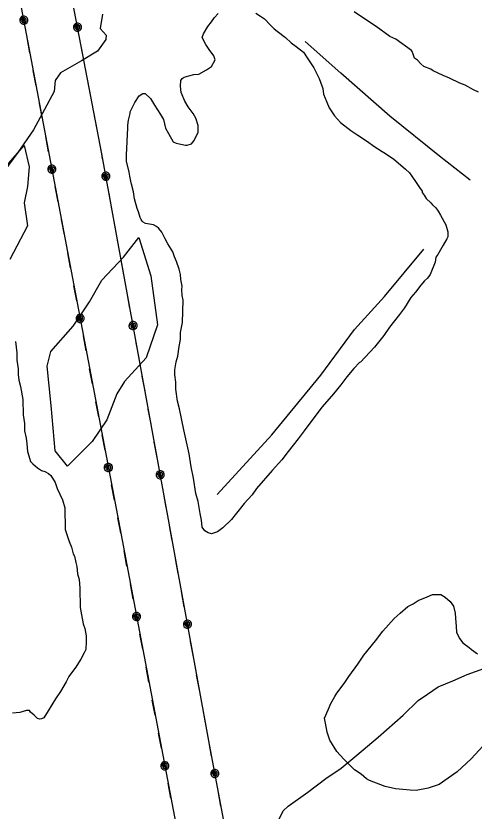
# Model space of a CAD drawing. Extents: x 3250478 to 3288318, y 788638 to 816472.
# Drawn here: x 3266413 to 3267420, y 800381 to 802131 of the extents above; entities that cross this region are included whole.
import ezdxf

# ---------------------------------------------------------------- set-up
doc = ezdxf.new("R2010")
doc.units = 0
for name, color, linetype in [('V-SITE-VEGE', 7, 'Continuous'), ('V-TOPO-SHOR', 7, 'Continuous'), ('V-UTIL-LINE', 7, 'Continuous')]:
    doc.layers.add(name, color=color, linetype=linetype)

msp = doc.modelspace()

# ---------------------------------------------------------------- linework, layer by layer
at = {"layer": 'V-SITE-VEGE'}
for points in [[(3267429.3, 801963.4), (3267418.4, 801968.1), (3267400.1, 801978.6), (3267388.2, 801983.3), (3267365.5, 801993.9), (3267351.4, 801999.9), (3267329.8, 802010.5), (3267324.4, 802013.9), (3267309.2, 802019.9), (3267302.8, 802025.6), (3267295.4, 802033.5), (3267289, 802038.1), (3267286, 802047), (3267283.9, 802052.5), (3267281.8, 802054.8), (3267247.5, 802080.1), (3267234.5, 802086), (3267204.5, 802107.8), (3267185.1, 802120.5), (3267156.1, 802140.1)], [(3266655.4, 801824.6), (3266658.4, 801884.9), (3266658.6, 801890.4), (3266660, 801901.3), (3266663.8, 801916.5), (3266663.9, 801919.8), (3266669.8, 801931.7), (3266674.4, 801940.3), (3266683.7, 801955.4), (3266691.6, 801960.7), (3266697, 801960.5), (3266708.7, 801949.1), (3266717.1, 801934.6), (3266730.7, 801914.4), (3266736.9, 801903.2), (3266741.8, 801884.4), (3266748, 801872.1), (3266758.4, 801854.2), (3266764.9, 801850.7), (3266785.6, 801846.8), (3266788.9, 801846.7), (3266798.9, 801849.6), (3266804.6, 801857.1), (3266812.9, 801875.5), (3266813.3, 801889.8), (3266808.4, 801906.4), (3266802.1, 801916.5), (3266791.6, 801931.1), (3266784.3, 801943.4), (3266776.1, 801962.3), (3266774.4, 801976.7), (3266774.8, 801988.7), (3266778.2, 801993), (3266782.7, 801996.2), (3266792.7, 801999.1), (3266803.7, 802002.1), (3266814.7, 802002.8), (3266831.5, 802012.2), (3266842.7, 802019.5), (3266850.9, 802034.6), (3266847.9, 802043.5), (3266837.3, 802057), (3266830, 802068.2), (3266821.7, 802083.8), (3266825.3, 802091.4), (3266834.6, 802107.6), (3266842.6, 802118.3), (3266849.5, 802127.9), (3266857.4, 802136.5)], [(3266939.8, 802137.1), (3266950.5, 802130.2), (3266959.1, 802124.4), (3266971.9, 802110.8), (3266980.4, 802102.9), (3266986.8, 802097.2), (3267005, 802083.4), (3267017.8, 802072), (3267028.6, 802064), (3267044.6, 802051.4), (3267053, 802039.1), (3267067.6, 802016.7), (3267074.9, 802002.2), (3267079, 801993.2), (3267082, 801985.5), (3267087, 801971), (3267088.9, 801958.9), (3267096, 801941.1), (3267101.1, 801928.9), (3267112.6, 801910.9), (3267126.4, 801896.2), (3267148.9, 801879), (3267163.9, 801868.7), (3267185.4, 801854.8), (3267199.3, 801844.5), (3267217.6, 801832.9), (3267225.2, 801828.3), (3267243.4, 801815.6), (3267253, 801807.7), (3267269.1, 801794), (3267277.6, 801786), (3267291.3, 801766.9), (3267299.6, 801753.5), (3267305.9, 801745.6), (3267305.8, 801742.3), (3267310, 801736.7), (3267314.2, 801728.9), (3267324.9, 801719.7), (3267328, 801715.2)], [(3266372.3, 801779.4), (3266430.8, 801845.9), (3266441.6, 801798.9), (3266438, 801755.5)], [(3267328, 801715.2), (3267335.5, 801708.4), (3267340.8, 801701.7), (3267346, 801692.7), (3267357.4, 801671.5), (3267362.3, 801656), (3267362, 801645), (3267359.7, 801640.7), (3267351.5, 801626.7), (3267339.9, 801606.2), (3267335.3, 801599.8), (3267333.8, 801588.8), (3267323.1, 801561.7), (3267321.9, 801559.6), (3267318.5, 801556.4), (3267317.4, 801554.2), (3267310.6, 801547.9), (3267302.6, 801538.2), (3267291.1, 801523.2), (3267280.9, 801511.5), (3267267, 801488.9), (3267255.5, 801473.9), (3267233.8, 801446), (3267221.1, 801427.8), (3267200.5, 801402.1), (3267169.8, 801369.1), (3267167.6, 801368), (3267155.1, 801355.3), (3267140.3, 801337.1), (3267126.5, 801318.9), (3267110.5, 801299.6), (3267085.5, 801270.8), (3267069.4, 801249.3), (3267046.5, 801218.2), (3267032.7, 801200), (3267011, 801172.2), (3266997.2, 801154), (3266975.6, 801130.5), (3266941.4, 801091), (3266932.2, 801077), (3266914, 801057.8), (3266903.7, 801043.9), (3266894.5, 801033.2), (3266886.5, 801022.5), (3266867.3, 801004.4), (3266856, 800996), (3266842.7, 800991), (3266835.1, 800993.4), (3266827.6, 800998), (3266822.3, 801005.9), (3266820.6, 801021.3), (3266817.8, 801035.7), (3266813.1, 801062.2), (3266808.2, 801079.9), (3266802.7, 801114.1), (3266798, 801138.4), (3266793.5, 801167.1), (3266782, 801220.1), (3266772.5, 801266.5), (3266767.5, 801283.2), (3266764, 801309.6), (3266764.5, 801325), (3266761.7, 801341.5), (3266762.1, 801352.5), (3266764.8, 801370), (3266768.5, 801381.9), (3266771.4, 801403.8), (3266774.1, 801419.1), (3266774.6, 801434.4), (3266778.6, 801456.2), (3266780.2, 801505.6), (3266778.3, 801515.5), (3266777.6, 801528.7), (3266777.8, 801536.4), (3266775, 801550.7), (3266774.3, 801561.7), (3266771.4, 801573.9), (3266765.3, 801590.6), (3266761.2, 801600.6), (3266757.2, 801611.7), (3266746.8, 801629.6), (3266740.6, 801640.8), (3266733.4, 801655.3), (3266727, 801663.1), (3266721.7, 801667.7), (3266715.2, 801671.2), (3266697.7, 801674), (3266692.4, 801677.4), (3266690.2, 801679.7), (3266688.1, 801683.1), (3266686.1, 801687.5), (3266682.1, 801699.7), (3266679, 801707.5), (3266673.1, 801728.5), (3266671.4, 801744), (3266666.5, 801760.6), (3266665.6, 801767.2), (3266662.7, 801778.3), (3266661.8, 801787.1), (3266656, 801811.4), (3266655.4, 801824.6)], [(3266438, 801755.5), (3266430.8, 801719.4), (3266438, 801668.8), (3266399.6, 801594.9)], [(3266411.7, 801414.5), (3266414.5, 801389.4), (3266414.7, 801373.1), (3266417.4, 801354.4), (3266417.6, 801341.8), (3266419, 801329.3), (3266422.9, 801315.6), (3266428.2, 801286.8), (3266428.6, 801252.9), (3266431.3, 801234.1), (3266431.5, 801217.8), (3266435.5, 801201.6), (3266436.9, 801189.1), (3266438.3, 801172.8), (3266440.9, 801162.8), (3266444.9, 801150.3), (3266449.9, 801145.3), (3266460.1, 801136.7), (3266468.9, 801130.5), (3266476.5, 801128.1), (3266484, 801124.4), (3266489.1, 801119.4), (3266499.3, 801104.5), (3266503.2, 801090.8), (3266514.8, 801065.8), (3266520, 801048.3), (3266520.6, 801000.7), (3266529.6, 800974.5), (3266534.8, 800962), (3266538.7, 800947), (3266541.3, 800942), (3266544, 800928.2), (3266546.6, 800919.5), (3266548, 800903.2), (3266551.9, 800890.7), (3266553.4, 800871.9), (3266553.9, 800829.3), (3266556.6, 800813), (3266560.6, 800793), (3266564.5, 800783), (3266567.2, 800766.7), (3266567.3, 800754.2), (3266566.3, 800736.6), (3266562.6, 800729), (3266555.2, 800715.2), (3266550.3, 800707.6), (3266544.1, 800697.5), (3266536.7, 800688.6), (3266529.3, 800677.2), (3266523.2, 800665.9), (3266510.9, 800644.4), (3266499.8, 800628), (3266483.8, 800601.5), (3266473.9, 800586.3), (3266469, 800583.8), (3266465.2, 800583.7), (3266460.2, 800584.9), (3266452.6, 800592.3), (3266445, 800598.5), (3266442.4, 800602.3), (3266436.1, 800602.2), (3266421.1, 800598.3), (3266404.8, 800596.8)], [(3267456.2, 800543.2), (3267413, 800496.3), (3267382.4, 800467.7), (3267343.1, 800439.3), (3267318.7, 800431.3), (3267292.2, 800426.6), (3267279.1, 800427.1), (3267247.3, 800430.3), (3267224.4, 800435.4), (3267189.7, 800448.6), (3267183.3, 800452.1), (3267171.5, 800462.3), (3267156.5, 800471.6), (3267133.1, 800495.4), (3267118.2, 800512.3), (3267102.6, 800537), (3267096.5, 800554.7), (3267092.8, 800574.6), (3267091, 800585.7), (3267099.2, 800604.1), (3267105.2, 800618.1), (3267113.3, 800633.2), (3267118, 800640.8), (3267134, 800662.2), (3267144.4, 800677.2), (3267163.9, 800704.1), (3267177.7, 800724.5), (3267202.9, 800755.5), (3267218.9, 800776.9), (3267244, 800804.7), (3267257.5, 800816.3), (3267274.4, 800831.1), (3267285.6, 800837.4), (3267296.8, 800844.7), (3267316.9, 800852.8), (3267328, 800858), (3267346.6, 800857.4), (3267356.3, 800851.6), (3267367, 800842.4), (3267374.4, 800832.3), (3267378.3, 800816.8), (3267379, 800805.8), (3267380.6, 800787.1), (3267381.3, 800775), (3267387.4, 800760.6), (3267394.8, 800751.5), (3267408.8, 800741.2), (3267414.1, 800736.7), (3267427, 800727.5)]]:
    msp.add_lwpolyline(points, dxfattribs=at)
at = {"layer": 'V-TOPO-SHOR'}
for points in [[(3266602.9, 802135.3), (3266597.9, 802103.7), (3266611.3, 802088.9), (3266610.3, 802079), (3266591.9, 802053.5), (3266556.9, 802032.3), (3266510.3, 802005.6), (3266498.9, 801989.3), (3266496.8, 801965.1), (3266475.7, 801925.3), (3266451.5, 801880.1), (3266416.8, 801830.5), (3266386.3, 801789)], [(3267410.8, 801769.5), (3267343.4, 801822.7), (3267234.6, 801910.6), (3267127.1, 802005.2), (3267048.7, 802074.5)], [(3266648.9, 801599.8), (3266683.1, 801643.1), (3266709.3, 801559.3), (3266724.1, 801451.2), (3266698.6, 801378.3), (3266651.1, 801326.4), (3266634.5, 801299.4), (3266612.5, 801242.3), (3266580.4, 801194.1), (3266525.7, 801140.5), (3266499.3, 801173.7), (3266490.1, 801273.4), (3266481.4, 801360.1), (3266489.1, 801392.6), (3266538.4, 801448.1), (3266574.1, 801501.9), (3266601.6, 801549.7), (3266648.9, 801599.8)], [(3266855, 801078.1), (3266975.2, 801208.8), (3267082.7, 801340.4), (3267156.5, 801440.6), (3267222.8, 801513.8), (3267309.6, 801617.5)], [(3266989, 800359.1), (3266999.9, 800381.9), (3267011.3, 800391.6), (3267054, 800422.8), (3267094, 800452.5), (3267127.5, 800475.2), (3267162.1, 800504.4), (3267209, 800543.7), (3267263.7, 800592.4), (3267296.8, 800624.4), (3267317.6, 800638.6), (3267340.7, 800654.9), (3267373.2, 800667.9), (3267404.5, 800681.8), (3267441.4, 800694.9), (3267470.6, 800707.1), (3267488.7, 800718.1), (3267516.2, 800741.3), (3267539.8, 800769.4), (3267554.2, 800779.3)]]:
    msp.add_lwpolyline(points, dxfattribs=at)
at = {"layer": 'V-UTIL-LINE'}
for points in [[(3266399.2, 807115.6), (3265550.8, 806827.7), (3265765, 805678.4), (3265990.5, 804483.8), (3266220.6, 803279), (3266414.2, 802204.5), (3266640.9, 801004.2), (3266867.9, 799802.2), (3267085.9, 798580), (3267315.2, 797392.2), (3267477.7, 796271.2), (3267653.9, 795067.7)], [(3267768.9, 795052), (3267595.7, 796245.4), (3267428.9, 797433.4), (3267186.1, 798668.3), (3266836.5, 800535.4), (3266601.4, 801827.2), (3266502.4, 802344.1), (3267033.5, 802517.9), (3268674.4, 803054.4), (3270333.6, 803588.9), (3271983.5, 804154), (3273734.5, 804723.4), (3276865.7, 805744)], [(3266429.8, 802121.9), (3266427.8, 802119.9), (3266430.1, 802119.5), (3266432, 802121.5), (3266431.1, 802124.3), (3266427.7, 802123.8), (3266425, 802120), (3266427.5, 802116.5), (3266432.3, 802116.1), (3266435.1, 802119.8), (3266435.2, 802124.2), (3266431.5, 802127.3), (3266426.1, 802126.6), (3266421, 802120.3), (3266422.3, 802117), (3266424.7, 802114.5), (3266428, 802113.1), (3266431.5, 802113.1), (3266434.7, 802114.4), (3266437.3, 802116.9), (3266438.6, 802120.1), (3266438.7, 802123.6), (3266437.4, 802126.9), (3266434.9, 802129.4), (3266431.7, 802130.7), (3266428.2, 802130.8), (3266424.9, 802129.5), (3266422.4, 802127), (3266421, 802123.8), (3266421, 802120.3)], [(3266547.9, 802106.4), (3266545.9, 802104.4), (3266548.2, 802104), (3266550.1, 802106), (3266549.2, 802108.8), (3266545.9, 802108.3), (3266543.1, 802104.5), (3266545.6, 802101), (3266550.5, 802100.6), (3266553.2, 802104.3), (3266553.4, 802108.8), (3266549.6, 802111.8), (3266544.2, 802111.1), (3266539.1, 802104.7), (3266540.4, 802101.5), (3266542.9, 802099), (3266546.1, 802097.6), (3266549.6, 802097.6), (3266552.9, 802098.9), (3266555.4, 802101.4), (3266556.8, 802104.6), (3266556.8, 802108.1), (3266555.5, 802111.4), (3266553, 802113.9), (3266549.8, 802115.2), (3266546.3, 802115.3), (3266543, 802113.9), (3266540.5, 802111.5), (3266539.1, 802108.2), (3266539.1, 802104.7)], [(3266443.4, 802050.2), (3266437.1, 802083.6)], [(3266561.7, 802034.7), (3266555.3, 802068.1)], [(3266457.1, 801977.5), (3266450.8, 802010.9)], [(3266575.6, 801962), (3266569.2, 801995.4)], [(3266470.8, 801904.8), (3266464.5, 801938.2)], [(3266589.5, 801889.4), (3266583.1, 801922.8)], [(3266484.6, 801832.1), (3266478.3, 801865.5)], [(3266603.3, 801816.7), (3266601.4, 801827.2), (3266597, 801850.1)], [(3266491.8, 801793.7), (3266489.8, 801791.7), (3266492.1, 801791.3), (3266494, 801793.3), (3266493.1, 801796.1), (3266489.7, 801795.6), (3266487, 801791.8), (3266489.5, 801788.3), (3266494.3, 801787.9), (3266497.1, 801791.6), (3266497.2, 801796), (3266493.5, 801799.1), (3266488, 801798.4), (3266483, 801792.1), (3266484.3, 801788.8), (3266486.7, 801786.3), (3266490, 801784.9), (3266493.5, 801784.9), (3266496.7, 801786.2), (3266499.2, 801788.7), (3266500.6, 801791.9), (3266500.6, 801795.4), (3266499.3, 801798.7), (3266496.9, 801801.2), (3266493.6, 801802.5), (3266490.1, 801802.6), (3266486.9, 801801.3), (3266484.4, 801798.8), (3266483, 801795.6), (3266483, 801792.1)], [(3266610.3, 801778.3), (3266608.3, 801776.3), (3266610.6, 801775.9), (3266612.5, 801777.8), (3266611.6, 801780.7), (3266608.2, 801780.2), (3266605.5, 801776.4), (3266607.9, 801772.9), (3266612.8, 801772.5), (3266615.6, 801776.1), (3266615.7, 801780.6), (3266612, 801783.7), (3266606.6, 801783), (3266601.4, 801776.7), (3266602.7, 801773.4), (3266605.2, 801770.9), (3266608.4, 801769.5), (3266611.9, 801769.4), (3266615.2, 801770.7), (3266617.7, 801773.2), (3266619.1, 801776.4), (3266619.2, 801779.9), (3266617.9, 801783.2), (3266615.4, 801785.7), (3266612.2, 801787.1), (3266608.7, 801787.2), (3266605.4, 801785.9), (3266602.9, 801783.4), (3266601.5, 801780.2), (3266601.4, 801776.7)], [(3266505.3, 801722), (3266499, 801755.4)], [(3266623.4, 801706.5), (3266617.3, 801739.9)], [(3266519.1, 801649.3), (3266512.8, 801682.7)], [(3266636.6, 801633.7), (3266630.5, 801667.1)], [(3266532.8, 801576.6), (3266526.5, 801610)], [(3266649.9, 801560.9), (3266643.8, 801594.3)], [(3266546.5, 801503.9), (3266540.2, 801537.3)], [(3266663.1, 801488.1), (3266657, 801521.5)], [(3266553.8, 801465.5), (3266551.8, 801463.5), (3266554, 801463.1), (3266555.9, 801465.1), (3266555.1, 801467.9), (3266551.7, 801467.4), (3266549, 801463.6), (3266551.4, 801460.1), (3266556.3, 801459.7), (3266559, 801463.4), (3266559.2, 801467.9), (3266555.5, 801470.9), (3266550, 801470.2), (3266544.9, 801463.9), (3266546.2, 801460.6), (3266548.7, 801458.1), (3266551.9, 801456.7), (3266555.4, 801456.7), (3266558.7, 801458), (3266561.2, 801460.5), (3266562.6, 801463.7), (3266562.6, 801467.2), (3266561.3, 801470.5), (3266558.8, 801473), (3266555.6, 801474.3), (3266552.1, 801474.4), (3266548.8, 801473.1), (3266546.3, 801470.6), (3266545, 801467.4), (3266544.9, 801463.9)], [(3266670.1, 801449.7), (3266668.1, 801447.7), (3266670.4, 801447.3), (3266672.3, 801449.2), (3266671.4, 801452.1), (3266668, 801451.6), (3266665.3, 801447.8), (3266667.7, 801444.3), (3266672.6, 801443.9), (3266675.4, 801447.5), (3266675.5, 801452), (3266671.8, 801455.1), (3266666.4, 801454.4), (3266661.2, 801448.1), (3266662.5, 801444.8), (3266665, 801442.3), (3266668.2, 801440.9), (3266671.7, 801440.8), (3266675, 801442.1), (3266677.5, 801444.6), (3266678.9, 801447.8), (3266679, 801451.3), (3266677.7, 801454.6), (3266675.2, 801457.1), (3266672, 801458.5), (3266668.5, 801458.5), (3266665.2, 801457.3), (3266662.7, 801454.8), (3266661.3, 801451.6), (3266661.2, 801448.1)], [(3266567.3, 801393.8), (3266561, 801427.2)], [(3266683.2, 801377.9), (3266677.1, 801411.3)], [(3266581.1, 801321.1), (3266574.7, 801354.5)], [(3266696.4, 801305.1), (3266690.3, 801338.5)], [(3266594.8, 801248.4), (3266588.5, 801281.8)], [(3266709.7, 801232.3), (3266703.6, 801265.7)], [(3266608.5, 801175.7), (3266602.2, 801209.1)], [(3266722.9, 801159.5), (3266716.8, 801192.9)], [(3266615.8, 801137.3), (3266613.7, 801135.3), (3266616, 801134.9), (3266617.9, 801136.9), (3266617, 801139.7), (3266613.7, 801139.2), (3266610.9, 801135.4), (3266613.4, 801131.9), (3266618.3, 801131.5), (3266621, 801135.2), (3266621.2, 801139.7), (3266617.5, 801142.7), (3266612, 801142), (3266606.9, 801135.7), (3266608.2, 801132.4), (3266610.7, 801129.9), (3266613.9, 801128.5), (3266617.4, 801128.5), (3266620.7, 801129.8), (3266623.2, 801132.3), (3266624.6, 801135.5), (3266624.6, 801139), (3266623.3, 801142.3), (3266620.8, 801144.8), (3266617.6, 801146.1), (3266614.1, 801146.2), (3266610.8, 801144.9), (3266608.3, 801142.4), (3266606.9, 801139.2), (3266606.9, 801135.7)], [(3266729.9, 801121.1), (3266727.9, 801119.1), (3266730.2, 801118.7), (3266732, 801120.6), (3266731.2, 801123.4), (3266727.8, 801123), (3266725.1, 801119.2), (3266727.5, 801115.7), (3266732.4, 801115.3), (3266735.2, 801118.9), (3266735.3, 801123.4), (3266731.6, 801126.5), (3266726.2, 801125.8), (3266721, 801119.5), (3266722.3, 801116.2), (3266724.8, 801113.7), (3266728, 801112.3), (3266731.5, 801112.2), (3266734.8, 801113.5), (3266737.3, 801116), (3266738.7, 801119.2), (3266738.8, 801122.7), (3266737.5, 801126), (3266735, 801128.5), (3266731.8, 801129.9), (3266728.3, 801129.9), (3266725, 801128.7), (3266722.5, 801126.2), (3266721.1, 801123), (3266721, 801119.5)], [(3266629.3, 801065.6), (3266623, 801099)], [(3266743, 801049.3), (3266736.9, 801082.7)], [(3266643, 800992.9), (3266640.9, 801004.2), (3266636.7, 801026.3)], [(3266756.2, 800976.5), (3266750.1, 801009.9)], [(3266656.8, 800920.2), (3266650.5, 800953.6)], [(3266769.5, 800903.7), (3266763.4, 800937.1)], [(3266670.5, 800847.5), (3266664.2, 800880.9)], [(3266782.7, 800830.9), (3266776.6, 800864.3)], [(3266677.7, 800809.1), (3266675.7, 800807.1), (3266678, 800806.7), (3266679.9, 800808.7), (3266679, 800811.5), (3266675.7, 800811), (3266672.9, 800807.2), (3266675.4, 800803.7), (3266680.2, 800803.3), (3266683, 800807), (3266683.2, 800811.5), (3266679.4, 800814.5), (3266674, 800813.8), (3266668.9, 800807.5), (3266670.2, 800804.2), (3266672.7, 800801.7), (3266675.9, 800800.3), (3266679.4, 800800.3), (3266682.7, 800801.6), (3266685.2, 800804.1), (3266686.6, 800807.3), (3266686.6, 800810.8), (3266685.3, 800814.1), (3266682.8, 800816.6), (3266679.6, 800817.9), (3266676.1, 800818), (3266672.8, 800816.7), (3266670.3, 800814.2), (3266668.9, 800811), (3266668.9, 800807.5)], [(3266789.7, 800792.5), (3266787.7, 800790.5), (3266790, 800790.1), (3266791.8, 800792), (3266791, 800794.8), (3266787.6, 800794.4), (3266784.9, 800790.6), (3266787.3, 800787.1), (3266792.2, 800786.7), (3266795, 800790.3), (3266795.1, 800794.8), (3266791.4, 800797.9), (3266786, 800797.2), (3266780.8, 800790.9), (3266782.1, 800787.6), (3266784.6, 800785.1), (3266787.8, 800783.7), (3266791.3, 800783.6), (3266794.6, 800784.9), (3266797.1, 800787.4), (3266798.5, 800790.6), (3266798.6, 800794.1), (3266797.3, 800797.4), (3266794.8, 800799.9), (3266791.6, 800801.3), (3266788.1, 800801.3), (3266784.8, 800800.1), (3266782.3, 800797.6), (3266780.9, 800794.4), (3266780.8, 800790.9)], [(3266691.3, 800737.4), (3266685, 800770.8)], [(3266802.8, 800720.7), (3266796.7, 800754.1)], [(3266705, 800664.7), (3266698.7, 800698.1)], [(3266816, 800647.9), (3266809.9, 800681.3)], [(3266718.8, 800592), (3266712.4, 800625.4)], [(3266829.3, 800575.1), (3266823.2, 800608.5)], [(3266732.5, 800519.3), (3266726.2, 800552.7)], [(3266842.7, 800502.3), (3266836.5, 800535.4), (3266836.4, 800535.7)], [(3266739.7, 800480.9), (3266737.7, 800478.9), (3266740, 800478.5), (3266741.9, 800480.5), (3266741, 800483.3), (3266737.7, 800482.8), (3266734.9, 800479), (3266737.4, 800475.5), (3266742.2, 800475.1), (3266745, 800478.8), (3266745.1, 800483.3), (3266741.4, 800486.3), (3266736, 800485.6), (3266730.9, 800479.3), (3266732.2, 800476), (3266734.7, 800473.5), (3266737.9, 800472.1), (3266741.4, 800472.1), (3266744.7, 800473.4), (3266747.2, 800475.9), (3266748.5, 800479.1), (3266748.6, 800482.6), (3266747.3, 800485.9), (3266744.8, 800488.4), (3266741.6, 800489.7), (3266738.1, 800489.8), (3266734.8, 800488.5), (3266732.3, 800486), (3266730.9, 800482.8), (3266730.9, 800479.3)], [(3266849.9, 800464), (3266847.8, 800461.9), (3266850.1, 800461.5), (3266852, 800463.5), (3266851.2, 800466.3), (3266847.8, 800465.9), (3266845, 800462), (3266847.5, 800458.6), (3266852.4, 800458.2), (3266855.1, 800461.8), (3266855.3, 800466.3), (3266851.6, 800469.4), (3266846.1, 800468.7), (3266841, 800462.3), (3266842.3, 800459), (3266844.8, 800456.5), (3266848, 800455.1), (3266851.5, 800455.1), (3266854.8, 800456.4), (3266857.3, 800458.9), (3266858.7, 800462.1), (3266858.7, 800465.6), (3266857.4, 800468.9), (3266854.9, 800471.4), (3266851.7, 800472.8), (3266848.2, 800472.8), (3266844.9, 800471.5), (3266842.4, 800469), (3266841.1, 800465.8), (3266841, 800462.3)], [(3266753.3, 800409.2), (3266747, 800442.6)], [(3266863.3, 800392.2), (3266857, 800425.6)]]:
    msp.add_lwpolyline(points, dxfattribs=at)

doc.saveas('drawing.dxf')
